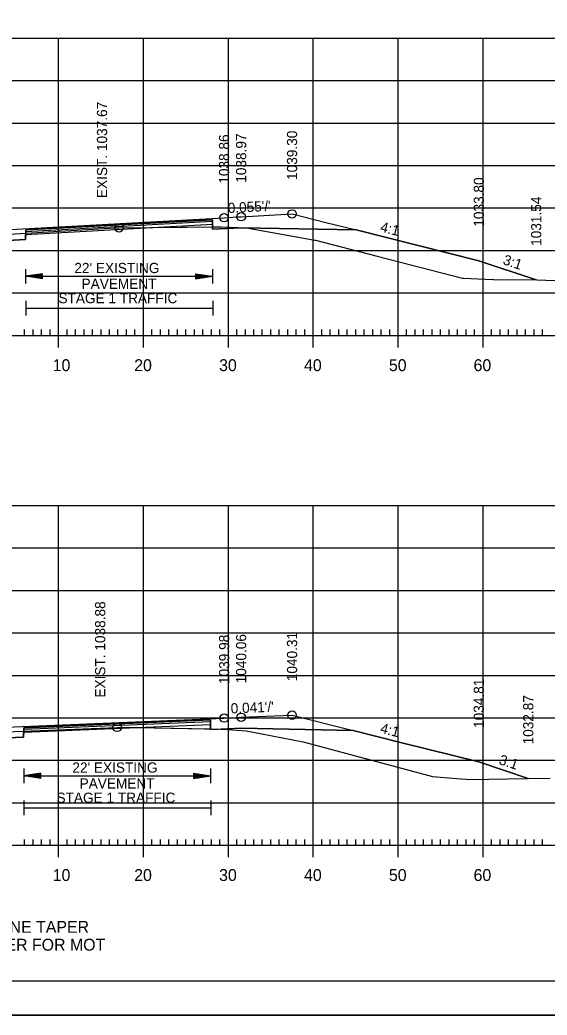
# Model space of a CAD drawing. Extents: x 1322838 to 1324533, y 339903 to 351025.
# Drawn here: x 1323709.2 to 1323771.3, y 345965.4 to 346082.6 of the extents above; entities that cross this region are included whole.
import ezdxf

# ---------------------------------------------------------------- set-up
doc = ezdxf.new("R2010")
doc.units = 0
for name, color, linetype in [('R_Alt Surface', 7, 'Continuous'), ('R_Axis', 7, 'Continuous'), ('R_Axis Annot', 7, 'Continuous'), ('R_Border', 7, 'Continuous'), ('R_Exist Surface', 7, 'Continuous'), ('R_Fin Surface', 7, 'Continuous'), ('R_Fin Surface Annot', 7, 'Continuous'), ('R_Grid', 7, 'Continuous'), ('R_No Plot', 7, 'Continuous'), ('R_Xsect Elev', 7, 'Continuous')]:
    doc.layers.add(name, color=color, linetype=linetype)

msp = doc.modelspace()

# ---------------------------------------------------------------- linework, layer by layer
at = {"layer": 'R_Alt Surface'}
for points in [[(1323655.62, 346053.83), (1323672.22, 346054.64), (1323709.84, 346056.7), (1323709.85, 346057.83), (1323731.84, 346059.04), (1323731.85, 346057.91), (1323735.22, 346058.1), (1323748.79, 346057.83)], [(1323656.71, 345996.05), (1323672.22, 345996.59), (1323709.61, 345998.13), (1323709.62, 345999.26), (1323731.61, 346000.17), (1323731.62, 345999.04), (1323735.22, 345999.19), (1323748.43, 345998.92)]]:
    msp.add_lwpolyline(points, dxfattribs=at)
at = {"layer": 'R_Axis'}
for p, q in [((1323709.72, 346045.42), (1323709.72, 346046.12)), ((1323710.72, 346045.42), (1323710.72, 346046.12)), ((1323711.72, 346045.42), (1323711.72, 346046.12)), ((1323712.72, 346045.42), (1323712.72, 346046.12)), ((1323713.72, 346044.02), (1323713.72, 346046.82)), ((1323714.72, 346045.42), (1323714.72, 346046.12)), ((1323715.72, 346045.42), (1323715.72, 346046.12)), ((1323716.72, 346045.42), (1323716.72, 346046.12)), ((1323717.72, 346045.42), (1323717.72, 346046.12)), ((1323718.72, 346045.42), (1323718.72, 346046.12)), ((1323719.72, 346045.42), (1323719.72, 346046.12)), ((1323720.72, 346045.42), (1323720.72, 346046.12)), ((1323721.72, 346045.42), (1323721.72, 346046.12)), ((1323722.72, 346045.42), (1323722.72, 346046.12)), ((1323723.72, 346044.02), (1323723.72, 346046.82)), ((1323724.72, 346045.42), (1323724.72, 346046.12)), ((1323725.72, 346045.42), (1323725.72, 346046.12)), ((1323726.72, 346045.42), (1323726.72, 346046.12)), ((1323727.72, 346045.42), (1323727.72, 346046.12)), ((1323728.72, 346045.42), (1323728.72, 346046.12)), ((1323729.72, 346045.42), (1323729.72, 346046.12)), ((1323730.72, 346045.42), (1323730.72, 346046.12)), ((1323731.72, 346045.42), (1323731.72, 346046.12)), ((1323732.72, 346045.42), (1323732.72, 346046.12)), ((1323733.72, 346044.02), (1323733.72, 346046.82)), ((1323734.72, 346045.42), (1323734.72, 346046.12)), ((1323735.72, 346045.42), (1323735.72, 346046.12)), ((1323736.72, 346045.42), (1323736.72, 346046.12)), ((1323737.72, 346045.42), (1323737.72, 346046.12)), ((1323738.72, 346045.42), (1323738.72, 346046.12)), ((1323739.72, 346045.42), (1323739.72, 346046.12)), ((1323740.72, 346045.42), (1323740.72, 346046.12)), ((1323741.72, 346045.42), (1323741.72, 346046.12)), ((1323742.72, 346045.42), (1323742.72, 346046.12)), ((1323743.72, 346044.02), (1323743.72, 346046.82)), ((1323744.72, 346045.42), (1323744.72, 346046.12)), ((1323745.72, 346045.42), (1323745.72, 346046.12)), ((1323746.72, 346045.42), (1323746.72, 346046.12)), ((1323747.72, 346045.42), (1323747.72, 346046.12)), ((1323748.72, 346045.42), (1323748.72, 346046.12)), ((1323749.72, 346045.42), (1323749.72, 346046.12)), ((1323750.72, 346045.42), (1323750.72, 346046.12)), ((1323751.72, 346045.42), (1323751.72, 346046.12)), ((1323752.72, 346045.42), (1323752.72, 346046.12)), ((1323753.72, 346044.02), (1323753.72, 346046.82)), ((1323754.72, 346045.42), (1323754.72, 346046.12)), ((1323755.72, 346045.42), (1323755.72, 346046.12)), ((1323756.72, 346045.42), (1323756.72, 346046.12)), ((1323757.72, 346045.42), (1323757.72, 346046.12)), ((1323758.72, 346045.42), (1323758.72, 346046.12)), ((1323759.72, 346045.42), (1323759.72, 346046.12)), ((1323760.72, 346045.42), (1323760.72, 346046.12)), ((1323761.72, 346045.42), (1323761.72, 346046.12)), ((1323762.72, 346045.42), (1323762.72, 346046.12)), ((1323763.72, 346044.02), (1323763.72, 346046.82)), ((1323764.72, 346045.42), (1323764.72, 346046.12)), ((1323765.72, 346045.42), (1323765.72, 346046.12)), ((1323766.72, 346045.42), (1323766.72, 346046.12)), ((1323767.72, 346045.42), (1323767.72, 346046.12)), ((1323768.72, 346045.42), (1323768.72, 346046.12)), ((1323769.72, 346045.42), (1323769.72, 346046.12)), ((1323770.72, 346045.42), (1323770.72, 346046.12)), ((1323563.72, 346045.42), (1323843.72, 346045.42)), ((1323713.72, 345984.02), (1323713.72, 345986.82)), ((1323723.72, 345984.02), (1323723.72, 345986.82)), ((1323733.72, 345984.02), (1323733.72, 345986.82)), ((1323743.72, 345984.02), (1323743.72, 345986.82)), ((1323753.72, 345984.02), (1323753.72, 345986.82)), ((1323763.72, 345984.02), (1323763.72, 345986.82)), ((1323563.72, 345985.42), (1323843.72, 345985.42)), ((1323709.72, 345985.42), (1323709.72, 345986.12)), ((1323710.72, 345985.42), (1323710.72, 345986.12)), ((1323711.72, 345985.42), (1323711.72, 345986.12)), ((1323712.72, 345985.42), (1323712.72, 345986.12)), ((1323714.72, 345985.42), (1323714.72, 345986.12)), ((1323715.72, 345985.42), (1323715.72, 345986.12)), ((1323716.72, 345985.42), (1323716.72, 345986.12)), ((1323717.72, 345985.42), (1323717.72, 345986.12)), ((1323718.72, 345985.42), (1323718.72, 345986.12)), ((1323719.72, 345985.42), (1323719.72, 345986.12)), ((1323720.72, 345985.42), (1323720.72, 345986.12)), ((1323721.72, 345985.42), (1323721.72, 345986.12)), ((1323722.72, 345985.42), (1323722.72, 345986.12)), ((1323724.72, 345985.42), (1323724.72, 345986.12)), ((1323725.72, 345985.42), (1323725.72, 345986.12)), ((1323726.72, 345985.42), (1323726.72, 345986.12)), ((1323727.72, 345985.42), (1323727.72, 345986.12)), ((1323728.72, 345985.42), (1323728.72, 345986.12)), ((1323729.72, 345985.42), (1323729.72, 345986.12)), ((1323730.72, 345985.42), (1323730.72, 345986.12)), ((1323731.72, 345985.42), (1323731.72, 345986.12)), ((1323732.72, 345985.42), (1323732.72, 345986.12)), ((1323734.72, 345985.42), (1323734.72, 345986.12)), ((1323735.72, 345985.42), (1323735.72, 345986.12)), ((1323736.72, 345985.42), (1323736.72, 345986.12)), ((1323737.72, 345985.42), (1323737.72, 345986.12)), ((1323738.72, 345985.42), (1323738.72, 345986.12)), ((1323739.72, 345985.42), (1323739.72, 345986.12)), ((1323740.72, 345985.42), (1323740.72, 345986.12)), ((1323741.72, 345985.42), (1323741.72, 345986.12)), ((1323742.72, 345985.42), (1323742.72, 345986.12)), ((1323744.72, 345985.42), (1323744.72, 345986.12)), ((1323745.72, 345985.42), (1323745.72, 345986.12)), ((1323746.72, 345985.42), (1323746.72, 345986.12)), ((1323747.72, 345985.42), (1323747.72, 345986.12)), ((1323748.72, 345985.42), (1323748.72, 345986.12)), ((1323749.72, 345985.42), (1323749.72, 345986.12)), ((1323750.72, 345985.42), (1323750.72, 345986.12)), ((1323751.72, 345985.42), (1323751.72, 345986.12)), ((1323752.72, 345985.42), (1323752.72, 345986.12)), ((1323754.72, 345985.42), (1323754.72, 345986.12)), ((1323755.72, 345985.42), (1323755.72, 345986.12)), ((1323756.72, 345985.42), (1323756.72, 345986.12)), ((1323757.72, 345985.42), (1323757.72, 345986.12)), ((1323758.72, 345985.42), (1323758.72, 345986.12)), ((1323759.72, 345985.42), (1323759.72, 345986.12)), ((1323760.72, 345985.42), (1323760.72, 345986.12)), ((1323761.72, 345985.42), (1323761.72, 345986.12)), ((1323762.72, 345985.42), (1323762.72, 345986.12)), ((1323764.72, 345985.42), (1323764.72, 345986.12)), ((1323765.72, 345985.42), (1323765.72, 345986.12)), ((1323766.72, 345985.42), (1323766.72, 345986.12)), ((1323767.72, 345985.42), (1323767.72, 345986.12)), ((1323768.72, 345985.42), (1323768.72, 345986.12)), ((1323769.72, 345985.42), (1323769.72, 345986.12)), ((1323770.72, 345985.42), (1323770.72, 345986.12))]:
    msp.add_line(p, q, dxfattribs=at)
at = {"layer": 'R_Axis Annot'}
for p, q in [((1323709.84, 346053.24), (1323709.84, 346051.54)), ((1323731.84, 346053.24), (1323731.84, 346051.54)), ((1323711.84, 346052.69), (1323709.84, 346052.39)), ((1323711.84, 346052.09), (1323709.84, 346052.39)), ((1323709.84, 346052.39), (1323731.84, 346052.39)), ((1323711.84, 346052.64), (1323710.18, 346052.39)), ((1323711.84, 346052.14), (1323710.18, 346052.39)), ((1323711.84, 346052.59), (1323710.52, 346052.39)), ((1323711.84, 346052.19), (1323710.52, 346052.39)), ((1323711.84, 346052.54), (1323710.86, 346052.39)), ((1323711.84, 346052.24), (1323710.86, 346052.39)), ((1323711.84, 346052.49), (1323711.19, 346052.39)), ((1323711.84, 346052.29), (1323711.19, 346052.39)), ((1323711.84, 346052.44), (1323711.53, 346052.39)), ((1323711.84, 346052.34), (1323711.53, 346052.39)), ((1323711.84, 346052.09), (1323711.84, 346052.69)), ((1323729.84, 346052.69), (1323731.84, 346052.39)), ((1323729.84, 346052.69), (1323729.84, 346052.09)), ((1323729.84, 346052.64), (1323731.51, 346052.39)), ((1323729.84, 346052.59), (1323731.17, 346052.39)), ((1323729.84, 346052.54), (1323730.83, 346052.39)), ((1323729.84, 346052.49), (1323730.49, 346052.39)), ((1323729.84, 346052.44), (1323730.16, 346052.39)), ((1323729.84, 346052.09), (1323731.84, 346052.39)), ((1323729.84, 346052.29), (1323730.49, 346052.39)), ((1323729.84, 346052.19), (1323731.17, 346052.39)), ((1323729.84, 346052.14), (1323731.51, 346052.39)), ((1323729.84, 346052.24), (1323730.83, 346052.39)), ((1323729.84, 346052.34), (1323730.16, 346052.39)), ((1323709.88, 346049.48), (1323709.88, 346047.77)), ((1323731.88, 346049.48), (1323731.88, 346047.77)), ((1323709.88, 346048.62), (1323731.88, 346048.62)), ((1323709.62, 345994.45), (1323709.62, 345992.74)), ((1323731.62, 345994.45), (1323731.62, 345992.74)), ((1323711.62, 345993.9), (1323709.62, 345993.6)), ((1323711.62, 345993.3), (1323709.62, 345993.6)), ((1323709.62, 345993.6), (1323731.62, 345993.6)), ((1323711.62, 345993.85), (1323709.95, 345993.6)), ((1323711.62, 345993.35), (1323709.95, 345993.6)), ((1323711.62, 345993.8), (1323710.3, 345993.6)), ((1323711.62, 345993.4), (1323710.3, 345993.6)), ((1323711.62, 345993.75), (1323710.63, 345993.6)), ((1323711.62, 345993.45), (1323710.63, 345993.6)), ((1323711.62, 345993.69), (1323710.97, 345993.6)), ((1323711.62, 345993.5), (1323710.97, 345993.6)), ((1323711.62, 345993.64), (1323711.3, 345993.6)), ((1323711.62, 345993.55), (1323711.3, 345993.6)), ((1323711.62, 345993.3), (1323711.62, 345993.9)), ((1323729.62, 345993.9), (1323731.62, 345993.6)), ((1323729.62, 345993.9), (1323729.62, 345993.3)), ((1323729.62, 345993.85), (1323731.28, 345993.6)), ((1323729.62, 345993.8), (1323730.94, 345993.6)), ((1323729.62, 345993.75), (1323730.61, 345993.6)), ((1323729.62, 345993.69), (1323730.27, 345993.6)), ((1323729.62, 345993.64), (1323729.93, 345993.6)), ((1323729.62, 345993.3), (1323731.62, 345993.6)), ((1323729.62, 345993.5), (1323730.27, 345993.6)), ((1323729.62, 345993.4), (1323730.94, 345993.6)), ((1323729.62, 345993.35), (1323731.28, 345993.6)), ((1323729.62, 345993.45), (1323730.61, 345993.6)), ((1323729.62, 345993.55), (1323729.93, 345993.6)), ((1323709.65, 345990.68), (1323709.65, 345988.98)), ((1323709.65, 345989.83), (1323731.65, 345989.83)), ((1323731.65, 345990.68), (1323731.65, 345988.98))]:
    msp.add_line(p, q, dxfattribs=at)
at = {"layer": 'R_Border'}
msp.add_line((1323861.9, 345969.42), (1323545.72, 345969.42), dxfattribs=at)
at = {"layer": 'R_Exist Surface'}
for points in [[(1323707.29, 346057.3), (1323720.44, 346058.07), (1323720.84, 346058.09), (1323732.79, 346058.21), (1323732.85, 346058.21), (1323732.86, 346058.21), (1323735.86, 346058.07), (1323743.89, 346056.64), (1323743.99, 346056.62), (1323751.26, 346054.76), (1323761.31, 346052.17), (1323761.4, 346052.17), (1323764.85, 346052), (1323764.98, 346052), (1323770.09, 346051.96), (1323775.21, 346051.77)], [(1323708.52, 345998.82), (1323720.62, 345999.3), (1323722.97, 345999.27), (1323732.92, 345999.09), (1323733.68, 345999.04), (1323735.81, 345998.89), (1323737.68, 345998.53), (1323742.54, 345997.61), (1323747.53, 345996.26), (1323757.78, 345993.51), (1323760.62, 345993.28), (1323762.25, 345993.15), (1323768.8, 345993.28), (1323771.61, 345993.32)]]:
    msp.add_lwpolyline(points, dxfattribs=at)
at = {"layer": 'R_Fin Surface'}
for points in [[(1323590.6, 346069.8), (1323590.6, 346069.8), (1323631.51, 346056.17), (1323644.22, 346051.93), (1323648.12, 346052.58), (1323655.62, 346053.83), (1323666.22, 346055.6), (1323669.97, 346055.8), (1323672.22, 346055.93), (1323672.99, 346055.97), (1323674.22, 346056.04), (1323703.72, 346057.66), (1323716.68, 346058.37), (1323733.21, 346059.28), (1323733.21, 346059.28), (1323734.77, 346059.37), (1323735.22, 346059.39), (1323741.22, 346059.72), (1323745.2, 346058.72), (1323748.79, 346057.83), (1323763.22, 346054.22), (1323769.98, 346051.96)], [(1323583.33, 346014.25), (1323583.33, 346014.25), (1323644.22, 345993.96), (1323652.8, 345995.4), (1323656.71, 345996.05), (1323666.22, 345997.63), (1323671.85, 345997.86), (1323672.22, 345997.88), (1323672.33, 345997.88), (1323674.22, 345997.96), (1323674.22, 345997.96), (1323703.72, 345999.18), (1323733.22, 346000.4), (1323733.88, 346000.43), (1323735.22, 346000.48), (1323739.1, 346000.64), (1323741.22, 346000.73), (1323748.43, 345998.92), (1323754.17, 345997.49), (1323763.22, 345995.23), (1323769.04, 345993.29)]]:
    msp.add_lwpolyline(points, dxfattribs=at)
at = {"layer": 'R_Grid'}
for p, q in [((1323563.72, 346080.42), (1323843.72, 346080.42)), ((1323713.72, 346045.42), (1323713.72, 346080.42)), ((1323723.72, 346045.42), (1323723.72, 346080.42)), ((1323733.72, 346045.42), (1323733.72, 346080.42)), ((1323743.72, 346045.42), (1323743.72, 346080.42)), ((1323753.72, 346045.42), (1323753.72, 346080.42)), ((1323763.72, 346045.42), (1323763.72, 346080.42)), ((1323563.72, 346075.42), (1323843.72, 346075.42)), ((1323563.72, 346070.42), (1323843.72, 346070.42)), ((1323563.72, 346065.42), (1323843.72, 346065.42)), ((1323563.72, 346060.42), (1323843.72, 346060.42)), ((1323563.72, 346055.42), (1323843.72, 346055.42)), ((1323563.72, 346050.42), (1323843.72, 346050.42)), ((1323563.72, 346045.42), (1323843.72, 346045.42)), ((1323563.72, 346025.42), (1323843.72, 346025.42)), ((1323713.72, 345985.42), (1323713.72, 346025.42)), ((1323723.72, 345985.42), (1323723.72, 346025.42)), ((1323733.72, 345985.42), (1323733.72, 346025.42)), ((1323743.72, 345985.42), (1323743.72, 346025.42)), ((1323753.72, 345985.42), (1323753.72, 346025.42)), ((1323763.72, 345985.42), (1323763.72, 346025.42)), ((1323563.72, 346020.42), (1323843.72, 346020.42)), ((1323563.72, 346015.42), (1323843.72, 346015.42)), ((1323563.72, 346010.42), (1323843.72, 346010.42)), ((1323563.72, 346005.42), (1323843.72, 346005.42)), ((1323563.72, 346000.42), (1323843.72, 346000.42)), ((1323563.72, 345995.42), (1323843.72, 345995.42)), ((1323563.72, 345990.42), (1323843.72, 345990.42)), ((1323563.72, 345985.42), (1323843.72, 345985.42))]:
    msp.add_line(p, q, dxfattribs=at)
at = {"layer": 'R_No Plot'}
for p, q in [((1323709.87, 346057.29), (1323731.86, 346058.5)), ((1323709.64, 345998.72), (1323731.63, 345999.62)), ((1323533.31, 345965.44), (1323866.65, 345965.44))]:
    msp.add_line(p, q, dxfattribs=at)
for points in [[(1323533.31, 346178.78), (1323866.65, 346178.78), (1323866.65, 345965.44), (1323533.31, 345965.44)], [(1323779.64, 346174.88), (1323799.26, 346174.88), (1323799.26, 346165), (1323815.37, 346165), (1323838.57, 346165), (1323838.57, 346132.33), (1323861.77, 346132.33), (1323861.9, 345969.42), (1323545.72, 345969.42), (1323545.72, 346174.88)], [(1323590.6, 346069.8), (1323601.93, 346069.1), (1323623.57, 346066.44), (1323660.81, 346061.67), (1323668.14, 346059.58), (1323670.48, 346058.89), (1323681.54, 346056.48), (1323682.14, 346056.36), (1323694.35, 346055.88), (1323694.39, 346055.88), (1323699.81, 346056.51), (1323699.86, 346056.51), (1323700.86, 346056.61), (1323703.69, 346056.88), (1323707.16, 346057.29), (1323707.29, 346057.3), (1323709.85, 346057.45), (1323709.84, 346056.7), (1323672.22, 346054.64), (1323655.62, 346053.83), (1323648.12, 346052.58), (1323644.22, 346051.93), (1323631.51, 346056.17), (1323590.6, 346069.8)], [(1323709.85, 346057.45), (1323720.44, 346058.07), (1323720.84, 346058.09), (1323731.85, 346058.2), (1323731.84, 346059.04), (1323709.85, 346057.83)], [(1323731.85, 346058.2), (1323732.79, 346058.21), (1323732.85, 346058.21), (1323732.86, 346058.21), (1323735.21, 346058.1), (1323731.85, 346057.91)], [(1323735.21, 346058.1), (1323735.86, 346058.07), (1323743.89, 346056.64), (1323743.99, 346056.62), (1323751.26, 346054.76), (1323761.31, 346052.17), (1323761.4, 346052.17), (1323764.85, 346052), (1323764.98, 346052), (1323769.98, 346051.96), (1323763.22, 346054.22), (1323748.79, 346057.83), (1323735.22, 346058.1)], [(1323709.62, 345998.87), (1323720.62, 345999.3), (1323722.97, 345999.27), (1323731.62, 345999.11), (1323731.61, 346000.17), (1323709.62, 345999.26)], [(1323731.62, 345999.11), (1323732.85, 345999.09), (1323731.62, 345999.04)], [(1323732.85, 345999.09), (1323732.92, 345999.09), (1323733.68, 345999.04), (1323735.81, 345998.89), (1323737.68, 345998.53), (1323742.54, 345997.61), (1323747.53, 345996.26), (1323757.78, 345993.51), (1323760.62, 345993.28), (1323762.25, 345993.15), (1323768.8, 345993.28), (1323769.04, 345993.29), (1323763.22, 345995.23), (1323754.17, 345997.49), (1323748.43, 345998.92), (1323735.22, 345999.19)], [(1323699.05, 345997.7), (1323704.24, 345998.44), (1323704.47, 345998.47), (1323707.31, 345998.77), (1323708.52, 345998.82), (1323709.62, 345998.87), (1323709.61, 345998.13)]]:
    msp.add_lwpolyline(points, close=True, dxfattribs=at)
for points in [[(1323709.85, 346057.66), (1323731.84, 346058.87)], [(1323709.62, 345999.09), (1323731.61, 346000)]]:
    msp.add_lwpolyline(points, dxfattribs=at)
for centre in [(1323741.22, 346059.72), (1323733.21, 346059.28), (1323735.22, 346059.39), (1323720.84, 346058.09), (1323733.22, 346000.4), (1323735.22, 346000.48), (1323741.22, 346000.73), (1323720.62, 345999.3)]:
    msp.add_circle(centre, 0.5, dxfattribs=at)

# ---------------------------------------------------------------- texts
at = {"layer": 'R_Axis Annot'}
for s, height, p in [("22' EXISTING ", 1.2, (1323715.58, 346052.76)), ('PAVEMENT', 1.2, (1323716.43, 346050.9)), ('STAGE 1 TRAFFIC', 1.2, (1323713.71, 346049.21)), ('10', 1.4, (1323713.03, 346041.22)), ('20', 1.4, (1323722.63, 346041.22)), ('30', 1.4, (1323732.63, 346041.22)), ('40', 1.4, (1323742.63, 346041.22)), ('50', 1.4, (1323752.63, 346041.22)), ('60', 1.4, (1323762.6, 346041.22)), ("22' EXISTING ", 1.2, (1323715.35, 345993.97)), ('PAVEMENT', 1.2, (1323716.2, 345992.1)), ('STAGE 1 TRAFFIC', 1.2, (1323713.48, 345990.42)), ('10', 1.4, (1323713.03, 345981.22)), ('20', 1.4, (1323722.63, 345981.22)), ('30', 1.4, (1323732.63, 345981.22)), ('40', 1.4, (1323742.63, 345981.22)), ('50', 1.4, (1323752.63, 345981.22)), ('60', 1.4, (1323762.6, 345981.22)), ('STA. 162+00 END MOT LANE TAPER', 1.4, (1323685.01, 345975.12)), ('& FULL DEPTH LT. SHOULDER FOR MOT', 1.4, (1323682.71, 345973.02))]:
    msp.add_text(s, height=height, dxfattribs=at).set_placement(p)
at = {"layer": 'R_Fin Surface Annot'}
for s, rotation, p in [('1039.30', 90, (1323741.82, 346063.72)), ('1038.86', 90, (1323733.81, 346063.28)), ('1038.97', 90, (1323735.82, 346063.39)), ('1033.80', 90, (1323763.82, 346058.22)), ("0.055'/'", 3.148, (1323733.68, 346059.81)), ('1031.54', 90, (1323770.58, 346055.96)), ('4:1', 345.964, (1323751.53, 346057.66)), ('3:1', 341.5654, (1323765.97, 346053.83)), ('1039.98', 90, (1323733.82, 346004.4)), ('1040.06', 90, (1323735.82, 346004.48)), ('1040.31', 90, (1323741.82, 346004.73)), ('1034.81', 90, (1323763.82, 345999.23)), ('1032.87', 90, (1323769.64, 345997.29)), ("0.041'/'", 2.3622, (1323734.02, 346000.93)), ('4:1', 345.9636, (1323751.53, 345998.67)), ('3:1', 341.5676, (1323765.5, 345995))]:
    msp.add_text(s, height=1.2, rotation=rotation, dxfattribs=at).set_placement(p)
at = {"layer": 'R_Xsect Elev'}
for s, p in [('EXIST. 1037.67', (1323719.44, 346061.59)), ('EXIST. 1038.88', (1323719.22, 346002.8))]:
    msp.add_text(s, height=1.2, rotation=90, dxfattribs=at).set_placement(p)

doc.saveas('drawing.dxf')
